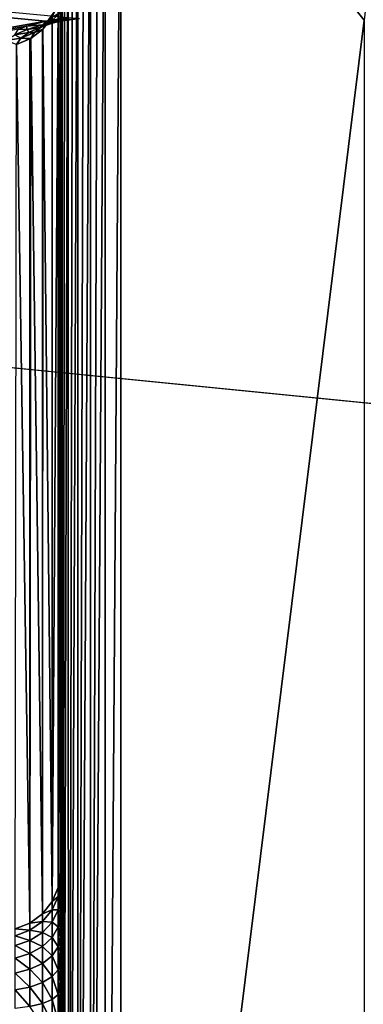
# Model space of a CAD drawing. Header units: millimetres. Extents: x -43.6 to 43.6, y -43.6 to 43.6.
# Tile 289 of 350: x -9.2 to -7.8, y 30.2 to 34.3. Entities that reach past the tile are written whole.
import ezdxf

# ---------------------------------------------------------------- set-up
doc = ezdxf.new("R2010")
doc.units = ezdxf.units.MM
doc.header["$LTSCALE"] = 65.185185
for name, color, linetype in [('173', 7, 'CONTINUOUS'), ('216', 7, 'CONTINUOUS'), ('346', 7, 'CONTINUOUS'), ('362', 7, 'CONTINUOUS'), ('46', 7, 'CONTINUOUS'), ('50', 7, 'CONTINUOUS'), ('53', 7, 'CONTINUOUS'), ('54', 7, 'CONTINUOUS')]:
    doc.layers.add(name, color=color, linetype=linetype)

msp = doc.modelspace()

# ---------------------------------------------------------------- linework, layer by layer
at = {"layer": '173', "linetype": 'CONTINUOUS'}
for points in [[(-9, 34.3814, 4.3104), (-9, 30.7412, -9.174), (-9.0085, 30.6787, -9.1571), (-9, 34.3814, 4.3104)], [(-9, 34.3814, 4.3104), (-9.0085, 30.6787, -9.1571), (-9.0082, 34.3201, 4.3269), (-9, 34.3814, 4.3104)], [(-9.0085, 30.6787, -9.1571), (-9.0335, 30.6204, -9.1414), (-9.0085, 34.319, 4.3272), (-9.0085, 30.6787, -9.1571)], [(-9.0085, 34.319, 4.3272), (-9.0335, 30.6204, -9.1414), (-9.0324, 34.2627, 4.3424), (-9.0085, 34.319, 4.3272)], [(-9.0082, 34.3201, 4.3269), (-9.0085, 30.6787, -9.1571), (-9.0085, 34.319, 4.3272), (-9.0082, 34.3201, 4.3269)], [(-9.0335, 34.2608, 4.343), (-9.0335, 30.6204, -9.1414), (-9.0708, 34.2131, 4.3558), (-9.0335, 34.2608, 4.343)], [(-9.0324, 34.2627, 4.3424), (-9.0335, 30.6204, -9.1414), (-9.0335, 34.2608, 4.343), (-9.0324, 34.2627, 4.3424)], [(-9.0732, 34.2108, 4.3565), (-9.0733, 30.5704, -9.1279), (-9.1211, 34.1746, 4.3662), (-9.0732, 34.2108, 4.3565)], [(-9.0335, 30.6204, -9.1414), (-9.0733, 30.5704, -9.1279), (-9.0708, 34.2131, 4.3558), (-9.0335, 30.6204, -9.1414)], [(-9.0708, 34.2131, 4.3558), (-9.0733, 30.5704, -9.1279), (-9.0732, 34.2108, 4.3565), (-9.0708, 34.2131, 4.3558)], [(-9.1252, 30.532, -9.1175), (-9.1855, 30.508, -9.111), (-9.1799, 34.1498, 4.3729), (-9.1252, 30.532, -9.1175)], [(-9.125, 34.1724, 4.3668), (-9.1252, 30.532, -9.1175), (-9.1799, 34.1498, 4.3729), (-9.125, 34.1724, 4.3668)], [(-9.0733, 30.5704, -9.1279), (-9.1252, 30.532, -9.1175), (-9.1211, 34.1746, 4.3662), (-9.0733, 30.5704, -9.1279)], [(-9.1211, 34.1746, 4.3662), (-9.1252, 30.532, -9.1175), (-9.125, 34.1724, 4.3668), (-9.1211, 34.1746, 4.3662)]]:
    msp.add_3dface(points, dxfattribs=at)
at = {"layer": '216', "linetype": 'CONTINUOUS'}
for points in [[(-9, 26.17, -14.2285), (-9, 35.5, -14.2285), (-8.9915, 35.5, -14.293), (-9, 26.17, -14.2285)], [(-9, 26.17, -14.2285), (-8.9915, 35.5, -14.293), (-8.9915, 26.17, -14.2932), (-9, 26.17, -14.2285)], [(-8.9915, 35.5, -14.293), (-8.9811, 35.5, -14.324), (-8.9915, 26.17, -14.2932), (-8.9915, 35.5, -14.293)], [(-8.9811, 35.5, -14.324), (-8.9666, 35.5, -14.3534), (-8.9915, 26.17, -14.2932), (-8.9811, 35.5, -14.324)], [(-8.9915, 26.17, -14.2932), (-8.9666, 35.5, -14.3534), (-8.9665, 26.17, -14.3535), (-8.9915, 26.17, -14.2932)], [(-8.9666, 35.5, -14.3534), (-8.9484, 35.5, -14.3806), (-8.9665, 26.17, -14.3535), (-8.9666, 35.5, -14.3534)], [(-8.9484, 35.5, -14.3806), (-8.9269, 35.5, -14.4052), (-8.9665, 26.17, -14.3535), (-8.9484, 35.5, -14.3806)], [(-8.9665, 26.17, -14.3535), (-8.9269, 35.5, -14.4052), (-8.9268, 26.17, -14.4053), (-8.9665, 26.17, -14.3535)], [(-8.9269, 35.5, -14.4052), (-8.9023, 35.5, -14.4268), (-8.9268, 26.17, -14.4053), (-8.9269, 35.5, -14.4052)], [(-8.9023, 35.5, -14.4268), (-8.8751, 35.5, -14.445), (-8.9268, 26.17, -14.4053), (-8.9023, 35.5, -14.4268)], [(-8.9268, 26.17, -14.4053), (-8.8751, 35.5, -14.445), (-8.875, 26.17, -14.445), (-8.9268, 26.17, -14.4053)], [(-8.8751, 35.5, -14.445), (-8.8457, 35.5, -14.4595), (-8.875, 26.17, -14.445), (-8.8751, 35.5, -14.445)], [(-8.8457, 35.5, -14.4595), (-8.8147, 35.5, -14.47), (-8.875, 26.17, -14.445), (-8.8457, 35.5, -14.4595)], [(-8.875, 26.17, -14.445), (-8.8147, 35.5, -14.47), (-8.8147, 26.17, -14.47), (-8.875, 26.17, -14.445)], [(-8.75, 35.5, -14.4785), (-8.75, 26.17, -14.4785), (-8.8147, 26.17, -14.47), (-8.75, 35.5, -14.4785)], [(-8.8147, 35.5, -14.47), (-8.75, 35.5, -14.4785), (-8.8147, 26.17, -14.47), (-8.8147, 35.5, -14.47)]]:
    msp.add_3dface(points, dxfattribs=at)
at = {"layer": '346', "linetype": 'CONTINUOUS'}
for points in [[(-9, 30.7412, -9.174), (-9, 30.6923, -9.3049), (-9.0085, 30.6787, -9.1571), (-9, 30.7412, -9.174)], [(-9, 30.6923, -9.3049), (-9, 30.6589, -9.3665), (-9.0085, 30.6408, -9.2624), (-9, 30.6923, -9.3049)], [(-9.0085, 30.6787, -9.1571), (-9, 30.6923, -9.3049), (-9.0085, 30.6408, -9.2624), (-9.0085, 30.6787, -9.1571)], [(-9.0335, 30.6204, -9.1414), (-9.0085, 30.6787, -9.1571), (-9.0085, 30.6408, -9.2624), (-9.0335, 30.6204, -9.1414)], [(-9, 30.6589, -9.3665), (-9, 30.62, -9.4247), (-9.0085, 30.5863, -9.3601), (-9, 30.6589, -9.3665)], [(-9, 30.6589, -9.3665), (-9.0085, 30.5863, -9.3601), (-9.0085, 30.6408, -9.2624), (-9, 30.6589, -9.3665)], [(-9.0733, 30.5704, -9.1279), (-9.0335, 30.6204, -9.1414), (-9.0335, 30.5859, -9.2374), (-9.0733, 30.5704, -9.1279)], [(-9.0335, 30.5859, -9.2374), (-9.0335, 30.6204, -9.1414), (-9.0085, 30.6408, -9.2624), (-9.0335, 30.5859, -9.2374)], [(-9.0085, 30.5863, -9.3601), (-9.0335, 30.5859, -9.2374), (-9.0085, 30.6408, -9.2624), (-9.0085, 30.5863, -9.3601)], [(-9, 30.62, -9.4247), (-9, 30.5757, -9.4789), (-9.0085, 30.5863, -9.3601), (-9, 30.62, -9.4247)], [(-9.1252, 30.532, -9.1175), (-9.0733, 30.5704, -9.1279), (-9.0733, 30.5387, -9.2159), (-9.1252, 30.532, -9.1175)], [(-9.0733, 30.5387, -9.2159), (-9.0733, 30.5704, -9.1279), (-9.0335, 30.5859, -9.2374), (-9.0733, 30.5387, -9.2159)], [(-9.0335, 30.5362, -9.3265), (-9.0733, 30.5387, -9.2159), (-9.0335, 30.5859, -9.2374), (-9.0335, 30.5362, -9.3265)], [(-9.0335, 30.5362, -9.3265), (-9.0335, 30.5859, -9.2374), (-9.0085, 30.5863, -9.3601), (-9.0335, 30.5362, -9.3265)], [(-9.0085, 30.5167, -9.4476), (-9.0335, 30.5362, -9.3265), (-9.0085, 30.5863, -9.3601), (-9.0085, 30.5167, -9.4476)], [(-9, 30.5757, -9.4789), (-9.0085, 30.5167, -9.4476), (-9.0085, 30.5863, -9.3601), (-9, 30.5757, -9.4789)], [(-9, 30.5757, -9.4789), (-9, 30.5266, -9.5288), (-9.0085, 30.5167, -9.4476), (-9, 30.5757, -9.4789)], [(-9.1855, 30.508, -9.111), (-9.1252, 30.532, -9.1175), (-9.1252, 30.5026, -9.1995), (-9.1855, 30.508, -9.111)], [(-9.1252, 30.5026, -9.1995), (-9.1252, 30.532, -9.1175), (-9.0733, 30.5387, -9.2159), (-9.1252, 30.5026, -9.1995)], [(-9.0733, 30.4932, -9.2976), (-9.1252, 30.5026, -9.1995), (-9.0733, 30.5387, -9.2159), (-9.0733, 30.4932, -9.2976)], [(-9.0733, 30.4932, -9.2976), (-9.0733, 30.5387, -9.2159), (-9.0335, 30.5362, -9.3265), (-9.0733, 30.4932, -9.2976)], [(-9.0335, 30.4727, -9.4063), (-9.0733, 30.4932, -9.2976), (-9.0335, 30.5362, -9.3265), (-9.0335, 30.4727, -9.4063)], [(-9.0335, 30.4727, -9.4063), (-9.0335, 30.5362, -9.3265), (-9.0085, 30.5167, -9.4476), (-9.0335, 30.4727, -9.4063)], [(-9.1855, 30.4799, -9.1891), (-9.1855, 30.508, -9.111), (-9.1252, 30.5026, -9.1995), (-9.1855, 30.4799, -9.1891)], [(-9.1252, 30.4602, -9.2755), (-9.1855, 30.4799, -9.1891), (-9.1252, 30.5026, -9.1995), (-9.1252, 30.4602, -9.2755)], [(-9.1252, 30.4602, -9.2755), (-9.1252, 30.5026, -9.1995), (-9.0733, 30.4932, -9.2976), (-9.1252, 30.4602, -9.2755)], [(-9.0733, 30.4349, -9.3708), (-9.1252, 30.4602, -9.2755), (-9.0733, 30.4932, -9.2976), (-9.0733, 30.4349, -9.3708)], [(-9.0733, 30.4349, -9.3708), (-9.0733, 30.4932, -9.2976), (-9.0335, 30.4727, -9.4063), (-9.0733, 30.4349, -9.3708)], [(-9.0085, 30.4338, -9.5226), (-9.0335, 30.4727, -9.4063), (-9.0085, 30.5167, -9.4476), (-9.0085, 30.4338, -9.5226)], [(-9, 30.5266, -9.5288), (-9, 30.4731, -9.574), (-9.0085, 30.5167, -9.4476), (-9, 30.5266, -9.5288)], [(-9, 30.4731, -9.574), (-9.0085, 30.4338, -9.5226), (-9.0085, 30.5167, -9.4476), (-9, 30.4731, -9.574)], [(-9.1855, 30.4394, -9.2616), (-9.1855, 30.4799, -9.1891), (-9.1252, 30.4602, -9.2755), (-9.1855, 30.4394, -9.2616)], [(-9.1252, 30.406, -9.3436), (-9.1855, 30.4394, -9.2616), (-9.1252, 30.4602, -9.2755), (-9.1252, 30.406, -9.3436)], [(-9.1252, 30.406, -9.3436), (-9.1252, 30.4602, -9.2755), (-9.0733, 30.4349, -9.3708), (-9.1252, 30.406, -9.3436)], [(-9.0335, 30.3971, -9.4747), (-9.0733, 30.4349, -9.3708), (-9.0335, 30.4727, -9.4063), (-9.0335, 30.3971, -9.4747)], [(-9.0335, 30.3971, -9.4747), (-9.0335, 30.4727, -9.4063), (-9.0085, 30.4338, -9.5226), (-9.0335, 30.3971, -9.4747)], [(-9, 30.4731, -9.574), (-9, 30.4156, -9.6139), (-9.0085, 30.4338, -9.5226), (-9, 30.4731, -9.574)], [(-9.1855, 30.3878, -9.3265), (-9.1855, 30.4394, -9.2616), (-9.1252, 30.406, -9.3436), (-9.1855, 30.3878, -9.3265)], [(-9.1252, 30.3414, -9.402), (-9.1855, 30.3878, -9.3265), (-9.1252, 30.406, -9.3436), (-9.1252, 30.3414, -9.402)], [(-9.0733, 30.3656, -9.4335), (-9.1252, 30.406, -9.3436), (-9.0733, 30.4349, -9.3708), (-9.0733, 30.3656, -9.4335)], [(-9.1252, 30.3414, -9.402), (-9.1252, 30.406, -9.3436), (-9.0733, 30.3656, -9.4335), (-9.1252, 30.3414, -9.402)], [(-9.0733, 30.3656, -9.4335), (-9.0733, 30.4349, -9.3708), (-9.0335, 30.3971, -9.4747), (-9.0733, 30.3656, -9.4335)], [(-9.0085, 30.3397, -9.5831), (-9.0335, 30.3971, -9.4747), (-9.0085, 30.4338, -9.5226), (-9.0085, 30.3397, -9.5831)], [(-9, 30.4156, -9.6139), (-9.0085, 30.3397, -9.5831), (-9.0085, 30.4338, -9.5226), (-9, 30.4156, -9.6139)], [(-9, 30.4156, -9.6139), (-9, 30.3546, -9.6483), (-9.0085, 30.3397, -9.5831), (-9, 30.4156, -9.6139)], [(-9.1855, 30.3262, -9.3822), (-9.1855, 30.3878, -9.3265), (-9.1252, 30.3414, -9.402), (-9.1855, 30.3262, -9.3822)], [(-9.0733, 30.2869, -9.4842), (-9.1252, 30.3414, -9.402), (-9.0733, 30.3656, -9.4335), (-9.0733, 30.2869, -9.4842)], [(-9.0335, 30.3113, -9.5299), (-9.0733, 30.3656, -9.4335), (-9.0335, 30.3971, -9.4747), (-9.0335, 30.3113, -9.5299)], [(-9.0733, 30.2869, -9.4842), (-9.0733, 30.3656, -9.4335), (-9.0335, 30.3113, -9.5299), (-9.0733, 30.2869, -9.4842)], [(-9.0335, 30.3113, -9.5299), (-9.0335, 30.3971, -9.4747), (-9.0085, 30.3397, -9.5831), (-9.0335, 30.3113, -9.5299)], [(-9.1252, 30.2682, -9.4491), (-9.1855, 30.3262, -9.3822), (-9.1252, 30.3414, -9.402), (-9.1252, 30.2682, -9.4491)], [(-9.1855, 30.2564, -9.4271), (-9.1855, 30.3262, -9.3822), (-9.1252, 30.2682, -9.4491), (-9.1855, 30.2564, -9.4271)], [(-9.1252, 30.2682, -9.4491), (-9.1252, 30.3414, -9.402), (-9.0733, 30.2869, -9.4842), (-9.1252, 30.2682, -9.4491)], [(-9.0085, 30.2371, -9.6276), (-9.0335, 30.3113, -9.5299), (-9.0085, 30.3397, -9.5831), (-9.0085, 30.2371, -9.6276)], [(-9, 30.3546, -9.6483), (-9, 30.2907, -9.6768), (-9.0085, 30.3397, -9.5831), (-9, 30.3546, -9.6483)], [(-9, 30.2907, -9.6768), (-9.0085, 30.2371, -9.6276), (-9.0085, 30.3397, -9.5831), (-9, 30.2907, -9.6768)], [(-9.0733, 30.2011, -9.5213), (-9.1252, 30.2682, -9.4491), (-9.0733, 30.2869, -9.4842), (-9.0733, 30.2011, -9.5213)], [(-9.0335, 30.2177, -9.5704), (-9.0733, 30.2869, -9.4842), (-9.0335, 30.3113, -9.5299), (-9.0335, 30.2177, -9.5704)], [(-9.0733, 30.2011, -9.5213), (-9.0733, 30.2869, -9.4842), (-9.0335, 30.2177, -9.5704), (-9.0733, 30.2011, -9.5213)], [(-9.0335, 30.2177, -9.5704), (-9.0335, 30.3113, -9.5299), (-9.0085, 30.2371, -9.6276), (-9.0335, 30.2177, -9.5704)], [(-9, 30.2907, -9.6768), (-9, 30.2244, -9.6993), (-9.0085, 30.2371, -9.6276), (-9, 30.2907, -9.6768)], [(-9.1252, 30.1883, -9.4837), (-9.1855, 30.2564, -9.4271), (-9.1252, 30.2682, -9.4491), (-9.1252, 30.1883, -9.4837)], [(-9.1855, 30.1803, -9.4601), (-9.1855, 30.2564, -9.4271), (-9.1252, 30.1883, -9.4837), (-9.1855, 30.1803, -9.4601)], [(-9.1252, 30.1883, -9.4837), (-9.1252, 30.2682, -9.4491), (-9.0733, 30.2011, -9.5213), (-9.1252, 30.1883, -9.4837)], [(-9.0335, 30.1187, -9.5951), (-9.0733, 30.2011, -9.5213), (-9.0335, 30.2177, -9.5704), (-9.0335, 30.1187, -9.5951)], [(-9.0085, 30.1286, -9.6547), (-9.0335, 30.2177, -9.5704), (-9.0085, 30.2371, -9.6276), (-9.0085, 30.1286, -9.6547)], [(-9.0335, 30.1187, -9.5951), (-9.0335, 30.2177, -9.5704), (-9.0085, 30.1286, -9.6547), (-9.0335, 30.1187, -9.5951)], [(-9, 30.2244, -9.6993), (-9, 30.1562, -9.7155), (-9.0085, 30.2371, -9.6276), (-9, 30.2244, -9.6993)], [(-9, 30.1562, -9.7155), (-9.0085, 30.1286, -9.6547), (-9.0085, 30.2371, -9.6276), (-9, 30.1562, -9.7155)], [(-9.0733, 30.1103, -9.544), (-9.1252, 30.1883, -9.4837), (-9.0733, 30.2011, -9.5213), (-9.0733, 30.1103, -9.544)], [(-9.0733, 30.1103, -9.544), (-9.0733, 30.2011, -9.5213), (-9.0335, 30.1187, -9.5951), (-9.0733, 30.1103, -9.544)]]:
    msp.add_3dface(points, dxfattribs=at)
at = {"layer": '362', "linetype": 'CONTINUOUS'}
for points in [[(-9.0333, 34.2604, 4.4697), (-9.0574, 34.2374, 4.4152), (-9.0767, 34.2224, 4.4978), (-9.0333, 34.2604, 4.4697)], [(-9.0377, 34.2435, 4.5533), (-9.0333, 34.2604, 4.4697), (-9.0767, 34.2224, 4.4978), (-9.0377, 34.2435, 4.5533)], [(-9.0335, 34.2608, 4.343), (-9.0708, 34.2131, 4.3558), (-9.0574, 34.2374, 4.4152), (-9.0335, 34.2608, 4.343)], [(-9.0585, 34.2454, 4.7656), (-8.9639, 34.261, 4.8235), (-9.0005, 34.2449, 4.7415), (-9.0585, 34.2454, 4.7656)], [(-9.0219, 34.2867, 4.3948), (-9.0324, 34.2627, 4.3424), (-9.0574, 34.2374, 4.4152), (-9.0219, 34.2867, 4.3948)], [(-9.0333, 34.2604, 4.4697), (-9.0219, 34.2867, 4.3948), (-9.0574, 34.2374, 4.4152), (-9.0333, 34.2604, 4.4697)], [(-9.0324, 34.2627, 4.3424), (-9.0335, 34.2608, 4.343), (-9.0574, 34.2374, 4.4152), (-9.0324, 34.2627, 4.3424)], [(-8.9999, 34.2814, 4.5179), (-9.0333, 34.2604, 4.4697), (-9.0377, 34.2435, 4.5533), (-8.9999, 34.2814, 4.5179)], [(-8.9901, 34.2617, 4.5999), (-8.9999, 34.2814, 4.5179), (-9.0377, 34.2435, 4.5533), (-8.9901, 34.2617, 4.5999)], [(-8.9901, 34.2617, 4.5999), (-9.0377, 34.2435, 4.5533), (-9.029, 34.2379, 4.6449), (-8.9901, 34.2617, 4.5999)], [(-8.966, 34.2529, 4.6881), (-8.9901, 34.2617, 4.5999), (-9.029, 34.2379, 4.6449), (-8.966, 34.2529, 4.6881)], [(-9.0005, 34.2449, 4.7415), (-8.9639, 34.261, 4.8235), (-8.9209, 34.2561, 4.7783), (-9.0005, 34.2449, 4.7415)], [(-9.1714, 34.2121, 4.6424), (-9.1384, 34.2243, 4.6877), (-9.1361, 34.211, 4.6272), (-9.1714, 34.2121, 4.6424)], [(-9.1384, 34.2243, 4.6877), (-9.0585, 34.2454, 4.7656), (-9.0731, 34.2297, 4.6908), (-9.1384, 34.2243, 4.6877)], [(-9.1361, 34.211, 4.6272), (-9.1384, 34.2243, 4.6877), (-9.0731, 34.2297, 4.6908), (-9.1361, 34.211, 4.6272)], [(-9.1361, 34.211, 4.6272), (-9.0731, 34.2297, 4.6908), (-9.0842, 34.2195, 4.5905), (-9.1361, 34.211, 4.6272)], [(-9.1361, 34.211, 4.6272), (-9.0842, 34.2195, 4.5905), (-9.1291, 34.1982, 4.5258), (-9.1361, 34.211, 4.6272)], [(-9.0767, 34.2224, 4.4978), (-9.105, 34.1992, 4.4349), (-9.1291, 34.1982, 4.5258), (-9.0767, 34.2224, 4.4978)], [(-9.0842, 34.2195, 4.5905), (-9.0767, 34.2224, 4.4978), (-9.1291, 34.1982, 4.5258), (-9.0842, 34.2195, 4.5905)], [(-9.0574, 34.2374, 4.4152), (-9.0708, 34.2131, 4.3558), (-9.105, 34.1992, 4.4349), (-9.0574, 34.2374, 4.4152)], [(-9.0767, 34.2224, 4.4978), (-9.0574, 34.2374, 4.4152), (-9.105, 34.1992, 4.4349), (-9.0767, 34.2224, 4.4978)], [(-9.0377, 34.2435, 4.5533), (-9.0767, 34.2224, 4.4978), (-9.0842, 34.2195, 4.5905), (-9.0377, 34.2435, 4.5533)], [(-9.029, 34.2379, 4.6449), (-9.0377, 34.2435, 4.5533), (-9.0842, 34.2195, 4.5905), (-9.029, 34.2379, 4.6449)], [(-9.0731, 34.2297, 4.6908), (-9.029, 34.2379, 4.6449), (-9.0842, 34.2195, 4.5905), (-9.0731, 34.2297, 4.6908)], [(-9.0731, 34.2297, 4.6908), (-9.0585, 34.2454, 4.7656), (-9.0005, 34.2449, 4.7415), (-9.0731, 34.2297, 4.6908)], [(-9.0731, 34.2297, 4.6908), (-9.0005, 34.2449, 4.7415), (-9.029, 34.2379, 4.6449), (-9.0731, 34.2297, 4.6908)], [(-9.0005, 34.2449, 4.7415), (-8.966, 34.2529, 4.6881), (-9.029, 34.2379, 4.6449), (-9.0005, 34.2449, 4.7415)], [(-9.0005, 34.2449, 4.7415), (-8.9209, 34.2561, 4.7783), (-8.966, 34.2529, 4.6881), (-9.0005, 34.2449, 4.7415)], [(-9.2234, 34.1655, 4.4673), (-9.187, 34.1894, 4.552), (-9.1616, 34.1747, 4.4526), (-9.2234, 34.1655, 4.4673)], [(-9.187, 34.1894, 4.552), (-9.1714, 34.2121, 4.6424), (-9.1361, 34.211, 4.6272), (-9.187, 34.1894, 4.552)], [(-9.187, 34.1894, 4.552), (-9.1361, 34.211, 4.6272), (-9.1291, 34.1982, 4.5258), (-9.187, 34.1894, 4.552)], [(-9.187, 34.1894, 4.552), (-9.1291, 34.1982, 4.5258), (-9.1616, 34.1747, 4.4526), (-9.187, 34.1894, 4.552)], [(-9.105, 34.1992, 4.4349), (-9.1211, 34.1746, 4.3662), (-9.1616, 34.1747, 4.4526), (-9.105, 34.1992, 4.4349)], [(-9.1291, 34.1982, 4.5258), (-9.105, 34.1992, 4.4349), (-9.1616, 34.1747, 4.4526), (-9.1291, 34.1982, 4.5258)], [(-9.0732, 34.2108, 4.3565), (-9.1211, 34.1746, 4.3662), (-9.105, 34.1992, 4.4349), (-9.0732, 34.2108, 4.3565)], [(-9.0708, 34.2131, 4.3558), (-9.0732, 34.2108, 4.3565), (-9.105, 34.1992, 4.4349), (-9.0708, 34.2131, 4.3558)], [(-9.1799, 34.1498, 4.3729), (-9.2234, 34.1655, 4.4673), (-9.1616, 34.1747, 4.4526), (-9.1799, 34.1498, 4.3729)], [(-9.125, 34.1724, 4.3668), (-9.1799, 34.1498, 4.3729), (-9.1616, 34.1747, 4.4526), (-9.125, 34.1724, 4.3668)], [(-9.1211, 34.1746, 4.3662), (-9.125, 34.1724, 4.3668), (-9.1616, 34.1747, 4.4526), (-9.1211, 34.1746, 4.3662)]]:
    msp.add_3dface(points, dxfattribs=at)
at = {"layer": '46', "linetype": 'CONTINUOUS'}
for points in [[(-9.0585, 34.2454, 4.7656), (-30.2102, 30.4998, -9.1088), (-36.5706, 36.8603, 14.4518), (-9.0585, 34.2454, 4.7656)], [(-8.9639, 34.261, 4.8235), (-9.0585, 34.2454, 4.7656), (-36.5706, 36.8603, 14.4518), (-8.9639, 34.261, 4.8235)], [(-9.1384, 34.2243, 4.6877), (-30.2102, 30.4998, -9.1088), (-9.0585, 34.2454, 4.7656), (-9.1384, 34.2243, 4.6877)], [(-9.1714, 34.2121, 4.6424), (-30.2102, 30.4998, -9.1088), (-9.1384, 34.2243, 4.6877), (-9.1714, 34.2121, 4.6424)]]:
    msp.add_3dface(points, dxfattribs=at)
at = {"layer": '50', "color": 2, "linetype": 'CONTINUOUS'}
for points in [[(35.1106, 35.4002, 16.4518), (-35.1106, 35.4002, 16.4518), (28.7501, 29.0397, -7.1088), (35.1106, 35.4002, 16.4518)], [(28.7501, 29.0397, -7.1088), (-35.1106, 35.4002, 16.4518), (-28.7501, 29.0397, -7.1088), (28.7501, 29.0397, -7.1088)]]:
    msp.add_3dface(points, dxfattribs=at)
at = {"layer": '53', "linetype": 'CONTINUOUS'}
for points in [[(-8.75, 26.17, -14.4785), (-8.75, 35.5, -14.4785), (-7.75, 34.25, -14.4785), (-8.75, 26.17, -14.4785)], [(-7.75, 34.25, -14.4785), (-8.75, 35.5, -14.4785), (-7.7375, 34.3612, -14.4785), (-7.75, 34.25, -14.4785)], [(-7.75, 24.9201, -14.4785), (-8.75, 26.17, -14.4785), (-7.75, 34.25, -14.4785), (-7.75, 24.9201, -14.4785)]]:
    msp.add_3dface(points, dxfattribs=at)
at = {"layer": '54', "linetype": 'CONTINUOUS'}
for points in [[(-9, 36.7432, -13.1086), (-9, 26.2359, -11.8557), (-9, 36.7499, -12.9943), (-9, 36.7432, -13.1086)], [(-9, 36.7499, -12.9943), (-9, 26.2359, -11.8557), (-9, 36.7461, -12.8798), (-9, 36.7499, -12.9943)], [(-9, 36.7461, -12.8798), (-9, 26.2359, -11.8557), (-9, 36.7318, -12.7662), (-9, 36.7461, -12.8798)], [(-9, 36.7261, -13.2219), (-9, 26.2359, -11.8557), (-9, 36.7432, -13.1086), (-9, 36.7261, -13.2219)], [(-9, 36.7318, -12.7662), (-9, 26.2359, -11.8557), (-9, 36.7072, -12.6543), (-9, 36.7318, -12.7662)], [(-9, 36.6987, -13.3331), (-9, 26.2359, -11.8557), (-9, 36.7261, -13.2219), (-9, 36.6987, -13.3331)], [(-9, 36.7072, -12.6543), (-9, 26.2359, -11.8557), (-9, 36.6725, -12.5452), (-9, 36.7072, -12.6543)], [(-9, 36.6612, -13.4413), (-9, 26.2359, -11.8557), (-9, 36.6987, -13.3331), (-9, 36.6612, -13.4413)], [(-9, 36.6725, -12.5452), (-9, 26.2359, -11.8557), (-9, 36.6279, -12.4397), (-9, 36.6725, -12.5452)], [(-9, 36.6139, -13.5457), (-9, 26.2359, -11.8557), (-9, 36.6612, -13.4413), (-9, 36.6139, -13.5457)], [(-9, 36.6279, -12.4397), (-9, 26.2359, -11.8557), (-9, 36.5738, -12.3387), (-9, 36.6279, -12.4397)], [(-9, 36.5573, -13.6453), (-9, 26.2359, -11.8557), (-9, 36.6139, -13.5457), (-9, 36.5573, -13.6453)], [(-9, 36.5738, -12.3387), (-9, 26.2359, -11.8557), (-9, 36.5107, -12.2431), (-9, 36.5738, -12.3387)], [(-9, 36.4919, -13.7392), (-9, 26.2359, -11.8557), (-9, 36.5573, -13.6453), (-9, 36.4919, -13.7392)], [(-9, 36.5107, -12.2431), (-9, 26.2359, -11.8557), (-9, 36.4392, -12.1536), (-9, 36.5107, -12.2431)], [(-9, 36.4181, -13.8268), (-9, 26.2359, -11.8557), (-9, 36.4919, -13.7392), (-9, 36.4181, -13.8268)], [(-9, 36.4392, -12.1536), (-9, 26.2359, -11.8557), (-9, 36.3597, -12.0711), (-9, 36.4392, -12.1536)], [(-9, 36.3366, -13.9073), (-9, 26.2359, -11.8557), (-9, 36.4181, -13.8268), (-9, 36.3366, -13.9073)], [(-9, 36.3597, -12.0711), (-9, 26.2359, -11.8557), (-9, 36.2731, -11.9962), (-9, 36.3597, -12.0711)], [(-9, 36.248, -13.98), (-9, 26.2359, -11.8557), (-9, 36.3366, -13.9073), (-9, 36.248, -13.98)], [(-9, 36.2731, -11.9962), (-9, 26.2359, -11.8557), (-9, 36.1799, -11.9296), (-9, 36.2731, -11.9962)], [(-9, 36.1532, -14.0443), (-9, 26.2359, -11.8557), (-9, 36.248, -13.98), (-9, 36.1532, -14.0443)], [(-9, 36.1799, -11.9296), (-9, 26.2359, -11.8557), (-9, 36.081, -11.8718), (-9, 36.1799, -11.9296)], [(-9, 36.0529, -14.0996), (-9, 26.2359, -11.8557), (-9, 36.1532, -14.0443), (-9, 36.0529, -14.0996)], [(-9, 36.081, -11.8718), (-9, 26.2359, -11.8557), (-9, 35.9773, -11.8232), (-9, 36.081, -11.8718)], [(-9, 35.948, -14.1455), (-9, 26.2359, -11.8557), (-9, 36.0529, -14.0996), (-9, 35.948, -14.1455)], [(-9, 26.2359, -11.8557), (-9, 26.2949, -9.7285), (-9, 35.9773, -11.8232), (-9, 26.2359, -11.8557)], [(-9, 35.9773, -11.8232), (-9, 26.2949, -9.7285), (-9, 35.8695, -11.7844), (-9, 35.9773, -11.8232)], [(-9, 35.8393, -14.1816), (-9, 26.2359, -11.8557), (-9, 35.948, -14.1455), (-9, 35.8393, -14.1816)], [(-9, 35.3626, -11.249), (-9, 30.7412, -9.174), (-9, 35.9041, 4.2572), (-9, 35.3626, -11.249)], [(-9, 35.9041, 4.2572), (-9, 30.7412, -9.174), (-9, 34.3814, 4.3104), (-9, 35.9041, 4.2572)], [(-9, 35.8695, -11.7844), (-9, 26.2949, -9.7285), (-9, 35.7588, -11.7556), (-9, 35.8695, -11.7844)], [(-9, 35.7277, -14.2076), (-9, 26.2359, -11.8557), (-9, 35.8393, -14.1816), (-9, 35.7277, -14.2076)], [(-9, 35.7588, -11.7556), (-9, 26.2949, -9.7285), (-9, 35.6488, -11.7186), (-9, 35.7588, -11.7556)], [(-9, 35.6142, -14.2233), (-9, 26.2359, -11.8557), (-9, 35.7277, -14.2076), (-9, 35.6142, -14.2233)], [(-9, 35.6488, -11.7186), (-9, 26.2949, -9.7285), (-9, 35.5977, -11.6907), (-9, 35.6488, -11.7186)], [(-9, 35.5, -14.2285), (-9, 26.2359, -11.8557), (-9, 35.6142, -14.2233), (-9, 35.5, -14.2285)], [(-9, 35.5977, -11.6907), (-9, 26.2949, -9.7285), (-9, 35.5502, -11.6571), (-9, 35.5977, -11.6907)], [(-9, 35.5502, -11.6571), (-9, 26.2949, -9.7285), (-9, 35.5069, -11.6181), (-9, 35.5502, -11.6571)], [(-9, 35.5069, -11.6181), (-9, 26.2949, -9.7285), (-9, 35.4685, -11.5745), (-9, 35.5069, -11.6181)], [(-9, 26.17, -14.2285), (-9, 26.2359, -11.8557), (-9, 35.5, -14.2285), (-9, 26.17, -14.2285)], [(-9, 35.4685, -11.5745), (-9, 26.2949, -9.7285), (-9, 35.4353, -11.5266), (-9, 35.4685, -11.5745)], [(-9, 35.4353, -11.5266), (-9, 26.2949, -9.7285), (-9, 35.408, -11.4752), (-9, 35.4353, -11.5266)], [(-9, 35.408, -11.4752), (-9, 26.2949, -9.7285), (-9, 35.3868, -11.421), (-9, 35.408, -11.4752)], [(-9, 35.3868, -11.421), (-9, 26.2949, -9.7285), (-9, 35.3721, -11.3647), (-9, 35.3868, -11.421)], [(-9, 35.3721, -11.3647), (-9, 26.2949, -9.7285), (-9, 35.3626, -11.249), (-9, 35.3721, -11.3647)], [(-9, 30.6923, -9.3049), (-9, 30.7412, -9.174), (-9, 35.3626, -11.249), (-9, 30.6923, -9.3049)], [(-9, 30.6589, -9.3665), (-9, 30.6923, -9.3049), (-9, 35.3626, -11.249), (-9, 30.6589, -9.3665)], [(-9, 30.62, -9.4247), (-9, 30.6589, -9.3665), (-9, 35.3626, -11.249), (-9, 30.62, -9.4247)], [(-9, 30.5757, -9.4789), (-9, 30.62, -9.4247), (-9, 35.3626, -11.249), (-9, 30.5757, -9.4789)], [(-9, 30.5266, -9.5288), (-9, 30.5757, -9.4789), (-9, 35.3626, -11.249), (-9, 30.5266, -9.5288)], [(-9, 30.4731, -9.574), (-9, 30.5266, -9.5288), (-9, 35.3626, -11.249), (-9, 30.4731, -9.574)], [(-9, 30.4156, -9.6139), (-9, 30.4731, -9.574), (-9, 35.3626, -11.249), (-9, 30.4156, -9.6139)], [(-9, 30.3546, -9.6483), (-9, 30.4156, -9.6139), (-9, 35.3626, -11.249), (-9, 30.3546, -9.6483)], [(-9, 30.2907, -9.6768), (-9, 30.3546, -9.6483), (-9, 35.3626, -11.249), (-9, 30.2907, -9.6768)], [(-9, 30.2244, -9.6993), (-9, 30.2907, -9.6768), (-9, 35.3626, -11.249), (-9, 30.2244, -9.6993)], [(-9, 30.1562, -9.7155), (-9, 30.2244, -9.6993), (-9, 35.3626, -11.249), (-9, 30.1562, -9.7155)], [(-9, 30.0171, -9.7285), (-9, 30.1562, -9.7155), (-9, 35.3626, -11.249), (-9, 30.0171, -9.7285)], [(-9, 26.2949, -9.7285), (-9, 30.0171, -9.7285), (-9, 35.3626, -11.249), (-9, 26.2949, -9.7285)]]:
    msp.add_3dface(points, dxfattribs=at)

doc.saveas('drawing.dxf')
